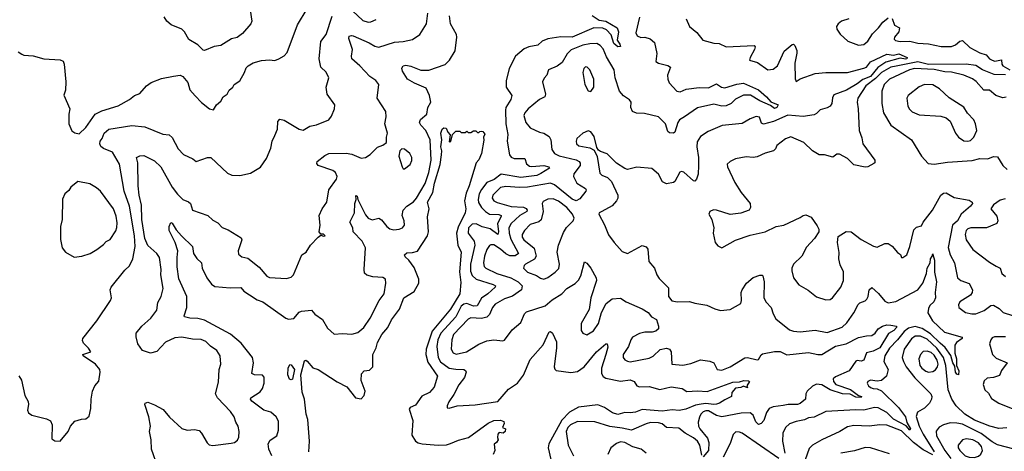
# Model space of a CAD drawing. Extents: x 1493970 to 1595317, y 729910 to 844791.
# Tile 258 of 338: x 1563826 to 1571115, y 779639 to 782836. Entities that reach past the tile are written whole.
import ezdxf

# ---------------------------------------------------------------- set-up
doc = ezdxf.new("R2010")
doc.units = 0

msp = doc.modelspace()

# ---------------------------------------------------------------- linework, layer by layer
at = {"layer": '0CON10XD'}
for points in [[(1564265, 781991.2), (1564315, 782036.2), (1564385, 782135.8), (1564435, 782160.6), (1564555, 782196.5), (1564638.8, 782245), (1564676.7, 782275), (1564715, 782288.6), (1564764.6, 782345.4), (1564799.7, 782370.3), (1564875, 782400), (1564965, 782418), (1565013.6, 782423.6), (1565032.5, 782415), (1565070.7, 782370.7), (1565086.4, 782316.4), (1565125, 782272.5), (1565172.3, 782222.3), (1565230, 782175), (1565261.7, 782168.3), (1565282.5, 782205), (1565315, 782232.5), (1565332.5, 782265), (1565362.5, 782285), (1565376.4, 782313.6), (1565402.5, 782335), (1565414.1, 782355.9), (1565455, 782383.3), (1565490, 782445), (1565501.7, 782478.3), (1565517.5, 782495), (1565554.1, 782515.9), (1565615.9, 782534.1), (1565675, 782539.2), (1565715, 782533.8), (1565745, 782546.2), (1565785, 782566.7), (1565807, 782593), (1565882.6, 782797.4), (1565954.4, 782915)], [(1565531.2, 782905), (1565543.8, 782825), (1565536.7, 782805), (1565475.9, 782734.1), (1565436.1, 782703.9), (1565395, 782693.8), (1565315, 782643.3), (1565265, 782636.2), (1565195, 782607.5), (1565185, 782610), (1565145, 782650), (1565078.8, 782688.8), (1565046, 782745), (1565025, 782765.8), (1564946.6, 782796.6), (1564914.3, 782825), (1564895.5, 782855.5)], [(1566290.4, 782900.4), (1566365, 782830.6), (1566405, 782816.9), (1566425, 782818.6), (1566465, 782835.8)], [(1563818.3, 780198.3), (1563838.8, 780165), (1563865, 780052.5), (1563888.3, 780008.3), (1563891.4, 779985), (1563883.3, 779945), (1563890.8, 779925), (1563915, 779907.1), (1564025, 779879.3), (1564054.4, 779865), (1564066.8, 779835), (1564062.5, 779732.5), (1564085, 779716.2), (1564125, 779713.3), (1564183.8, 779785), (1564202, 779825), (1564235, 779861.2), (1564283.9, 779876.1), (1564315, 779878.8), (1564340.7, 779899.3), (1564352, 779955), (1564354.2, 780025.8), (1564363.8, 780085), (1564381.2, 780125), (1564411.2, 780158.8), (1564422.5, 780225), (1564420, 780245), (1564388, 780285), (1564296.2, 780345), (1564293.3, 780355), (1564352.5, 780375), (1564335, 780403.3), (1564298.8, 780438.8), (1564290.7, 780459.3), (1564294.2, 780475.8), (1564397.1, 780605), (1564499.2, 780755), (1564505.9, 780775.9), (1564496, 780835), (1564502.5, 780855), (1564605, 780980.8), (1564638.5, 781011.5), (1564663.1, 781065), (1564679.6, 781155), (1564675.2, 781234.8), (1564637.6, 781455), (1564600.2, 781565), (1564564.8, 781765), (1564512.9, 781855), (1564445, 781882.2), (1564427, 781897), (1564418.8, 781915), (1564420.5, 781935), (1564435.5, 781955), (1564451.5, 781995), (1564485.2, 782024.8), (1564655, 782052.9), (1564752.3, 782042.3), (1564885, 781988.9), (1564933.2, 781983.2), (1564955, 781963.8), (1565000, 781880), (1565037.3, 781837.3), (1565107.5, 781805), (1565132.5, 781785), (1565215, 781815.8), (1565240.8, 781815), (1565365, 781697.9), (1565397.1, 781682.9), (1565455, 781680.8), (1565535, 781698.1), (1565607.4, 781742.6), (1565652.7, 781807.3), (1565685.8, 781884.2), (1565696, 781935), (1565715, 781976.7), (1565734.2, 782025.8), (1565737.7, 782082.3), (1565751.4, 782098.6), (1565785, 782090.6), (1565893.7, 782023.7), (1565925, 782017.1), (1565975, 782045.8), (1566022.3, 782057.7), (1566113.3, 782095), (1566135, 782120), (1566156.9, 782175), (1566159.4, 782205), (1566103.1, 782285), (1566095.6, 782335), (1566114.2, 782405), (1566095, 782445.8), (1566054.7, 782484.7), (1566043.8, 782545), (1566054.4, 782675), (1566095, 782726), (1566138.5, 782861.5)], [(1564847.6, 779522.4), (1564802.3, 779655), (1564800, 779725), (1564785.6, 779785), (1564793.5, 779825), (1564780.9, 779895), (1564751.9, 779985), (1564755, 779996), (1564775, 780002), (1564825, 779982.5), (1564887.7, 779947.7), (1564935, 779891.9), (1565025, 779806.9), (1565065, 779796.9), (1565119.8, 779799.8), (1565155, 779792.5), (1565172.6, 779772.6), (1565212.5, 779702.5), (1565228.3, 779688.3), (1565255, 779682.9), (1565390.7, 779699.3), (1565415.6, 779704.4), (1565437.8, 779722.2), (1565448, 779745), (1565451.4, 779785), (1565444.3, 779825), (1565425, 779856.2), (1565413.3, 779895), (1565387.5, 779935), (1565291.1, 780035), (1565275.7, 780065), (1565298.2, 780151.8), (1565302, 780245), (1565314.5, 780285), (1565309.2, 780345), (1565286.3, 780386.3), (1565237.7, 780417.7), (1565205, 780451.9), (1565168.1, 780468.1), (1565105, 780470), (1565025, 780483.5), (1564975, 780479.6), (1564905, 780446.5), (1564840.5, 780379.5), (1564795, 780367.1), (1564734.6, 780384.6), (1564701.1, 780435), (1564688, 780488), (1564689.1, 780515), (1564729.2, 780565), (1564795.8, 780625), (1564840.8, 780685), (1564848.3, 780741.7), (1564873.1, 780785), (1564889.1, 780845), (1564870.5, 780945), (1564872.4, 780985), (1564860.8, 781075), (1564841.6, 781105), (1564775, 781162.1), (1564752.6, 781215), (1564730.8, 781355), (1564728.6, 781461.4), (1564710.4, 781535), (1564702.2, 781605), (1564699.4, 781775), (1564690, 781815), (1564715, 781827.8), (1564745, 781828.9), (1564825, 781790.8), (1564871.5, 781745), (1564954.8, 781594.8), (1564995, 781544.4), (1565034.3, 781505), (1565075, 781487.3), (1565089.2, 781475), (1565105.7, 781425), (1565219.2, 781385), (1565255, 781350.6), (1565291.7, 781331.7), (1565325, 781296.2), (1565370.3, 781280.3), (1565465, 781220), (1565470, 781205), (1565442, 781125), (1565445, 781100), (1565470.5, 781080.5), (1565515, 781070), (1565598.3, 781001.7), (1565655, 780936), (1565675, 780926.9), (1565801.2, 780918.8), (1565835, 780928.5), (1565853.3, 780945), (1565915, 781094), (1565945.5, 781114.5), (1565977.5, 781165), (1566035, 781226.2), (1566055, 781240), (1566075, 781231.2), (1566086.7, 781235), (1566075, 781247.5), (1566055, 781247.5), (1566044, 781265), (1566051.1, 781315), (1566042.7, 781385), (1566065, 781434), (1566100.8, 781485), (1566114.4, 781575), (1566170.6, 781655), (1566175.4, 781675), (1566165, 781704), (1566145, 781719.4), (1566035, 781755.5), (1566025, 781770), (1566027.5, 781785), (1566085, 781830.8), (1566115, 781844.2), (1566244, 781846), (1566285, 781839.2), (1566355, 781810.8), (1566385.7, 781814.3), (1566421.7, 781838.3), (1566475, 781892.5), (1566515, 781906.2), (1566542.5, 781925), (1566542, 781965), (1566549.2, 781995), (1566528, 782065), (1566540, 782115), (1566536.4, 782156.4), (1566472, 782255), (1566484.2, 782355), (1566462.5, 782385), (1566417.5, 782415), (1566344.5, 782495), (1566285.4, 782545.4), (1566281.2, 782565), (1566290.4, 782615), (1566262.5, 782695), (1566265, 782712.5), (1566281.2, 782718.8), (1566295, 782715.7), (1566412.5, 782665), (1566455, 782638.2), (1566485, 782632.5), (1566599.8, 782670.2), (1566665, 782673.3), (1566735, 782688.6), (1566789.2, 782725), (1566838.1, 782805), (1566847.3, 782885)], [(1565691.8, 779605), (1565669.3, 779655), (1565664.4, 779695), (1565679.2, 779720.8), (1565730, 779755), (1565742.5, 779795), (1565742.4, 779862.4), (1565725, 779894.2), (1565685, 779928.6), (1565632, 779945), (1565545, 780010), (1565534.2, 780025), (1565536.2, 780035), (1565605, 780078.9), (1565623.6, 780105), (1565634.5, 780145), (1565635, 780187.5), (1565623, 780203), (1565565, 780204.8), (1565543.6, 780215), (1565555.7, 780295), (1565548.7, 780335), (1565465, 780439.7), (1565386.5, 780506.5), (1565195, 780610.9), (1565145, 780623.1), (1565084.8, 780624.8), (1565046.2, 780635), (1565042.6, 780642.6), (1565063.6, 780705), (1565062.1, 780785), (1565003.6, 780916.4), (1564992.2, 781005), (1564990.6, 781075), (1564997.3, 781125), (1564976.4, 781185), (1564931.9, 781275), (1564931.3, 781305), (1564945, 781333.8), (1564955, 781329.2), (1564985, 781280), (1565024.4, 781235), (1565104, 781155), (1565113.1, 781105), (1565138, 781068), (1565170.8, 781035), (1565177.5, 780995), (1565210.5, 780925), (1565245, 780876), (1565269.4, 780859.4), (1565385, 780850.6), (1565462.2, 780852.2), (1565486.1, 780826.1), (1565527.5, 780797.5), (1565585, 780761.8), (1565625.7, 780745), (1565795, 780625.8), (1565815, 780618.6), (1565855, 780621.9), (1565895, 780668.8), (1565912.7, 780677.3), (1565985, 780683.3), (1566011.2, 780655), (1566066.7, 780615), (1566105, 780550.8), (1566155, 780506), (1566215, 780511.4), (1566285, 780507.5), (1566329.8, 780520.2), (1566374.7, 780555.3), (1566420, 780625), (1566487.5, 780755), (1566523.8, 780805), (1566537.3, 780885), (1566533.1, 780913.1), (1566515, 780926.2), (1566439.8, 780930.2), (1566395, 780943.1), (1566379.5, 780959.5), (1566376.4, 780985), (1566387.1, 781145), (1566360.8, 781195), (1566294.5, 781265), (1566293.3, 781295), (1566269.2, 781335), (1566303.3, 781405), (1566306.8, 781475), (1566316.7, 781505), (1566315, 781532.5), (1566325, 781528.8), (1566329.2, 781505), (1566385, 781389.2), (1566406.2, 781366.2), (1566435, 781354.4), (1566485, 781366), (1566505, 781354), (1566542.9, 781305), (1566565, 781287.5), (1566595, 781280), (1566635.7, 781284.3), (1566659.2, 781295), (1566674.3, 781315), (1566671.1, 781345), (1566656.2, 781385), (1566664.5, 781425), (1566691.9, 781455), (1566742.2, 781487.8), (1566763.1, 781515), (1566828.3, 781621.7), (1566854.7, 781704.7), (1566871.6, 781795), (1566865, 781946.7), (1566833.5, 782015), (1566795.5, 782055), (1566786.5, 782075), (1566793.2, 782096.8), (1566840, 782135), (1566847, 782185), (1566869.6, 782225), (1566859.3, 782275), (1566835, 782327.7), (1566748.6, 782365), (1566697.8, 782395), (1566660.4, 782455), (1566654.5, 782475.5), (1566665, 782493.3), (1566685, 782498.5), (1566720.9, 782490.9), (1566795, 782462.3), (1566855, 782461.8), (1566975, 782503.4), (1567007.1, 782535), (1567049.1, 782605), (1567062.7, 782705), (1567059.6, 782725), (1567016.2, 782805), (1567006.7, 782865)], [(1568065, 782867), (1568115, 782831), (1568165, 782823.4), (1568248.2, 782775), (1568259.5, 782745), (1568249.1, 782685), (1568269.5, 782655), (1568273.8, 782636.2), (1568255, 782633.8), (1568225, 782658), (1568203.7, 782723.7), (1568169.6, 782759.6), (1568142.6, 782772.6), (1568075.7, 782774.3), (1567915, 782706.6), (1567831.4, 782708.6), (1567735, 782693.3), (1567694.7, 782675.3), (1567662.6, 782647.4), (1567595.5, 782634.5), (1567560.2, 782619.8), (1567495.6, 782565), (1567450.5, 782475), (1567426.5, 782383.5), (1567426.2, 782335), (1567470, 782275), (1567462.5, 782245), (1567425.3, 782185), (1567422.9, 782165), (1567423.8, 782065), (1567440.6, 781985), (1567434.6, 781935), (1567452, 781835), (1567465, 781818), (1567486.5, 781806.5), (1567566.4, 781806.4), (1567577.1, 781767.1), (1567600.8, 781750.8), (1567617.5, 781747.5), (1567705, 781756), (1567743.8, 781745), (1567747.5, 781735), (1567685, 781695.3), (1567655, 781681.3), (1567535, 781667.1), (1567389.6, 781690.4), (1567338.6, 781651.4), (1567285, 781629.2), (1567245, 781578.7), (1567226.4, 781545), (1567219.1, 781505), (1567222.8, 781482.8), (1567243.9, 781445), (1567273.2, 781415), (1567305, 781395.7), (1567373.4, 781393.4), (1567389.4, 781385), (1567389.1, 781379.1), (1567363.5, 781325), (1567369.7, 781265), (1567365, 781243.6), (1567307.8, 781287.8), (1567250.4, 781300.4), (1567205, 781324.2), (1567175, 781320.5), (1567148, 781295), (1567146.8, 781255), (1567189.2, 781195), (1567195.8, 781165.8), (1567164.4, 781025), (1567164.1, 780974.1), (1567175, 780942.3), (1567205, 780914.3), (1567330.8, 780875), (1567349.2, 780865), (1567347.1, 780855), (1567290.9, 780805), (1567245, 780774.1), (1567212.6, 780717.4), (1567185, 780714.4), (1567135, 780734.4), (1567115, 780729.6), (1567095.2, 780715), (1567055.2, 780635), (1566942.5, 780515), (1566921.5, 780465), (1566914.8, 780415), (1566922.8, 780332.8), (1566940.8, 780300.8), (1567005, 780256.1), (1567055, 780247.4), (1567115, 780246.2), (1567127.1, 780237.1), (1567130.6, 780225), (1567118.2, 780185), (1567078, 780132), (1567040.9, 780059.1), (1567004, 780005), (1566990, 779975), (1566991.7, 779961.7), (1567005, 779957.5), (1567065, 779976.2), (1567197.6, 779982.4), (1567365, 780006.9), (1567445, 780099.4), (1567511.9, 780145), (1567555, 780202.5), (1567605, 780318.1), (1567701.5, 780428.5), (1567745, 780524), (1567755, 780526.7), (1567771.2, 780515), (1567799.3, 780449.3), (1567800.9, 780405), (1567783.5, 780265), (1567786.9, 780246.9), (1567797.8, 780237.8), (1567905, 780222.8), (1567955, 780230), (1568005, 780265.6), (1568095.4, 780375), (1568165, 780434), (1568176.2, 780435), (1568179.5, 780409.5), (1568165, 780356), (1568134.2, 780255), (1568134.1, 780215), (1568145, 780192.5), (1568165, 780181.1), (1568275, 780157.7), (1568345, 780168.5), (1568375, 780155.7), (1568394.7, 780124.7), (1568415, 780116), (1568485, 780119.2), (1568565, 780097.4), (1568647.7, 780117.7), (1568730, 780105), (1568765, 780082), (1568845, 780088.1), (1568915, 780083.1), (1569105, 780151.9), (1569155.6, 780154.4), (1569185.9, 780164.1), (1569220.8, 780160.8), (1569228.8, 780155), (1569210, 780125), (1569215, 780110), (1569185, 780122.5), (1569165, 780110.6), (1569125, 780107.5), (1569097.5, 780075), (1569096.7, 780045), (1569045, 780021.1), (1569006, 779995), (1568985, 779989.1), (1568965, 779984.8), (1568905, 779992.3), (1568871.5, 779988.5), (1568829.5, 779980.5), (1568758.3, 779951.7), (1568707.4, 779942.6), (1568655.5, 779945.5), (1568582.4, 779937.6), (1568435, 779949.1), (1568385, 779929), (1568345, 779923.3), (1568305, 779926.9), (1568255, 779912.5), (1568213.7, 779923.7), (1568155, 779963.5), (1568105, 779984), (1567961.9, 779965), (1567895, 779928.8), (1567839.5, 779870.5), (1567742.7, 779695), (1567738.2, 779665), (1567770, 779525)], [(1568415.3, 782855), (1568387.6, 782737.6), (1568396.9, 782716.9), (1568425.5, 782704.5), (1568455, 782705.6), (1568493, 782693), (1568525, 782666.2), (1568542.2, 782585), (1568536.2, 782525), (1568555, 782512.5), (1568625, 782496.9), (1568643.8, 782485), (1568621.5, 782425), (1568623.1, 782395), (1568635, 782368.1), (1568690, 782305), (1568715, 782302.1), (1568760.1, 782319.9), (1568855, 782333.8), (1568925, 782330), (1568985, 782360), (1569022, 782335), (1569045, 782330.4), (1569135, 782357.4), (1569185, 782364.5), (1569295, 782315.5), (1569353.6, 782265), (1569387, 782227), (1569440, 782205), (1569431.9, 782185), (1569415, 782177.5), (1569385, 782199.2), (1569305, 782234.5), (1569236.9, 782276.9), (1569185.6, 782275.6), (1569125, 782246.5), (1569092.2, 782215), (1569055, 782197), (1569025, 782195.2), (1568965, 782209.3), (1568845, 782183.1), (1568748.5, 782115), (1568710, 782095), (1568697.7, 782075), (1568676.7, 782003.3), (1568665, 781994.2), (1568636.8, 781996.8), (1568625, 782006.7), (1568608.1, 782065), (1568555, 782116.9), (1568450.7, 782140.7), (1568392.7, 782142.7), (1568362.5, 782155), (1568351.2, 782185), (1568354, 782225), (1568341.1, 782241.1), (1568295, 782272.2), (1568267.3, 782307.3), (1568233.9, 782405), (1568226.3, 782465), (1568170.9, 782560.9), (1568145, 782618.5), (1568122.5, 782645), (1568099.6, 782659.6), (1568046.6, 782656.6), (1567995, 782646.2), (1567907.9, 782612.1), (1567877.9, 782582.1), (1567841.7, 782518.3), (1567805, 782490.5), (1567740, 782465), (1567727.5, 782425), (1567707.9, 782402.1), (1567696, 782375), (1567718.2, 782285), (1567714.6, 782265.4), (1567674.4, 782245), (1567589.4, 782175), (1567564.4, 782145), (1567558.9, 782125), (1567573.3, 782075), (1567604.7, 782034.7), (1567675, 782002.9), (1567706.7, 781995), (1567745, 781970), (1567758.6, 781945), (1567765.4, 781875), (1567785.6, 781845), (1567818.5, 781828.5), (1567945, 781797.6), (1567967.7, 781785), (1567974.1, 781774.1), (1567974.1, 781755), (1567927.3, 781695), (1567925.9, 781675), (1567951.1, 781625), (1568015.5, 781585), (1568020, 781575), (1568016.2, 781565), (1567971.6, 781508.4), (1567945, 781493.4), (1567915, 781507.5), (1567785, 781613.7), (1567755, 781624.1), (1567585, 781594.3), (1567525, 781592), (1567425, 781600.4), (1567385, 781593.1), (1567329.1, 781535), (1567323.9, 781515), (1567334.8, 781494.8), (1567361.2, 781481.2), (1567465, 781451.3), (1567555, 781447.4), (1567575, 781436.6), (1567582.3, 781425), (1567579.6, 781415), (1567528.8, 781385), (1567464.7, 781325), (1567447.7, 781295), (1567449.2, 781255), (1567461, 781211), (1567519.1, 781105), (1567495, 781087.7), (1567455, 781087.4), (1567425, 781102.5), (1567385, 781135.2), (1567335, 781167.4), (1567315, 781169.2), (1567305, 781163.6), (1567285.2, 781134.8), (1567265.8, 781085), (1567259.5, 781035), (1567265, 781007.1), (1567275.7, 780995), (1567359.4, 780955), (1567462.9, 780922.9), (1567515, 780893.6), (1567546.2, 780865), (1567540.8, 780835), (1567475, 780788.2), (1567415, 780767.3), (1567345, 780729.5), (1567325.4, 780705), (1567305, 780652.2), (1567285, 780633.8), (1567245, 780623.5), (1567165, 780626.7), (1567145, 780617.7), (1567036.2, 780505), (1567023.9, 780465), (1567020.4, 780395), (1567035, 780369.4), (1567058.3, 780358.3), (1567133, 780377), (1567225, 780433.1), (1567283.6, 780456.4), (1567335, 780464), (1567402.5, 780457.5), (1567415, 780462.5), (1567471.3, 780538.7), (1567536.4, 780593.6), (1567563.3, 780656.7), (1567577.2, 780672.8), (1567715, 780715.5), (1567768.4, 780761.6), (1567838.5, 780805), (1567877.1, 780845), (1567938.1, 780881.9), (1567963.3, 780906.7), (1567981.3, 780938.7), (1568008.3, 781041.7), (1568025, 781032.5), (1568053.8, 780995), (1568094, 780925), (1568095.6, 780905), (1568054.5, 780775), (1568041.1, 780688.9), (1567982.9, 780585), (1567982.9, 780535), (1567995, 780513.8), (1568025, 780502), (1568075, 780530.8), (1568111.4, 780585), (1568132.4, 780667.6), (1568167.8, 780735), (1568211.2, 780768.8), (1568275, 780772.7), (1568315, 780746.2), (1568435.3, 780695.3), (1568477.8, 780667.8), (1568504.1, 780634.1), (1568539.2, 780615), (1568555.7, 780565.7), (1568554, 780545), (1568535, 780529.2), (1568507.6, 780522.4), (1568455, 780521.1), (1568415, 780510.9), (1568363.1, 780485), (1568349.5, 780465), (1568331.8, 780415), (1568294.5, 780355), (1568294.5, 780335), (1568307, 780317), (1568325, 780305.6), (1568345, 780302.1), (1568485, 780328.8), (1568515.7, 780344.3), (1568567.8, 780392.2), (1568615, 780403.5), (1568635.8, 780395), (1568650, 780375), (1568655, 780283.8), (1568735, 780276.9), (1568795, 780288.6), (1568865, 780317.1), (1568935, 780305.7), (1568964.3, 780294.3), (1568990, 780245), (1569025, 780240.5), (1569085.7, 780264.3), (1569195, 780331.1), (1569215, 780334.4), (1569285, 780316), (1569295, 780320), (1569315, 780354), (1569325, 780360.6), (1569415, 780377.5), (1569455, 780377.5), (1569505, 780352.7), (1569665, 780370.4), (1569735, 780356.2), (1569765, 780356.1), (1569865, 780417.8), (1569945, 780435.8), (1570035, 780483.2), (1570094.7, 780495.3), (1570135, 780496.7), (1570160, 780515), (1570182.5, 780545), (1570214.1, 780565.9), (1570245, 780575.3), (1570275, 780573.2), (1570316.7, 780565), (1570317.5, 780555), (1570298.5, 780535), (1570257.4, 780512.6), (1570195, 780406.2), (1570145, 780381.4), (1570095, 780367.6), (1570074.9, 780315.1), (1570055, 780307.8), (1570025, 780311.2), (1570015, 780306.7), (1569966.9, 780235), (1569865, 780191.8), (1569849.3, 780175), (1569851.4, 780155), (1569869.2, 780135), (1569975.7, 780095.7), (1570035, 780052.2), (1570057.5, 780045), (1570055, 780037.5), (1570015, 780040.2), (1569973.5, 780063.5), (1569917.5, 780065), (1569825, 780094.1), (1569765, 780132.5), (1569725, 780136.2), (1569695, 780121.9), (1569656, 780085), (1569646, 780065), (1569642.5, 780025), (1569605, 779992.1), (1569585, 779984.7), (1569515, 779984.7), (1569478.5, 779978.5)], [(1568760.9, 782840.9), (1568785.6, 782785.6), (1568839.7, 782739.7), (1568884.5, 782684.5), (1568965, 782661.4), (1569005, 782660), (1569055, 782634.2), (1569262.5, 782645), (1569270, 782635), (1569267.1, 782615), (1569234, 782555), (1569230, 782535), (1569288, 782518), (1569365, 782464.4), (1569405, 782469.5), (1569435, 782493.5), (1569485, 782603.1), (1569545, 782651.4), (1569555, 782653.8), (1569563.8, 782645), (1569578.5, 782608.5), (1569578.7, 782588.7), (1569564.7, 782514.7), (1569567.1, 782397.1), (1569575, 782378.8), (1569602.9, 782397.1), (1569715, 782437.7), (1569795, 782445.4), (1569955, 782444.7), (1570075, 782476.3), (1570096.1, 782485), (1570125, 782522.8), (1570245, 782579.6), (1570295, 782572.7), (1570335, 782581.6), (1570396, 782555), (1570394.2, 782545), (1570385, 782542.6), (1570345, 782550.3), (1570238.2, 782521.8), (1570178.8, 782481.2), (1570125, 782416), (1570066.7, 782393.3), (1570025, 782360.1), (1569946.7, 782313.3), (1569852, 782278), (1569842.6, 782257.4), (1569838.9, 782215), (1569826, 782194), (1569805, 782181.8), (1569752, 782168), (1569725, 782140), (1569708, 782132), (1569625, 782117.5), (1569512.2, 782127.8), (1569407.7, 782082.3), (1569332.3, 782062.3), (1569318.9, 782068.9), (1569303.6, 782113.6), (1569278.3, 782118.3), (1569235, 782101.5), (1569175, 782066.1), (1569027, 782053), (1568921.7, 782008.3), (1568865, 781970), (1568840.2, 781929.8), (1568839.7, 781895), (1568852.5, 781815), (1568851.8, 781755), (1568848.9, 781691.1), (1568836.4, 781653.6), (1568825, 781640.8), (1568815, 781641.9), (1568743.6, 781706.4), (1568725, 781710.8), (1568713.4, 781706.6), (1568675, 781636.2), (1568665, 781628.6), (1568615, 781620), (1568585, 781634.3), (1568555, 781690.8), (1568505, 781732.9), (1568395, 781742.5), (1568325, 781726.7), (1568305, 781733.3), (1568245, 781773.3), (1568175, 781843.3), (1568125, 781860), (1568110.5, 781870.5), (1568098, 781888), (1568079.7, 781969.7), (1568055, 782006.2), (1568035, 782012), (1567994.7, 781995.3), (1567951.5, 781955), (1567944.5, 781935), (1567947.8, 781915), (1567965, 781900.4), (1568046.4, 781886.4), (1568078.1, 781868.1), (1568101.3, 781821.3), (1568119.7, 781699.7), (1568135, 781683.1), (1568177.4, 781667.4), (1568208, 781638), (1568253.8, 781535), (1568253.8, 781515), (1568244, 781495), (1568213.2, 781456.8), (1568135, 781415.8), (1568116.7, 781405), (1568113.8, 781395), (1568155.9, 781315.9), (1568185, 781242.5), (1568226, 781185), (1568285, 781120), (1568325, 781104.2), (1568435, 781163.1), (1568465, 781154.2), (1568475.5, 781135), (1568484, 781044), (1568526.7, 780995), (1568543.8, 780945), (1568559.7, 780919.7), (1568629.3, 780849.3), (1568629.2, 780785), (1568655, 780754), (1568695, 780745.8), (1568785, 780748.6), (1568825, 780735.8), (1568912.3, 780722.3), (1568973.4, 780693.4), (1569015, 780682.5), (1569085, 780690), (1569165, 780733.8), (1569170.5, 780755), (1569168.2, 780815), (1569174.6, 780835), (1569206.9, 780885), (1569255, 780925.7), (1569305, 780944), (1569323.3, 780943.3), (1569327.7, 780937.7), (1569338.1, 780895), (1569334.6, 780774.6), (1569352.7, 780742.7), (1569388.5, 780705), (1569405, 780656.2), (1569425, 780621.2), (1569525, 780538.9), (1569555, 780528.9), (1569605, 780523.3), (1569715, 780537.5), (1569805, 780518.5), (1569915, 780559.5), (1569950.1, 780589.9), (1570000.6, 780665), (1570032.6, 780727.4), (1570045, 780739.2), (1570085, 780754), (1570098, 780765), (1570108.1, 780785), (1570114.4, 780835), (1570135, 780852), (1570185, 780808), (1570230.2, 780750.2), (1570255, 780739.4), (1570312, 780748), (1570475.7, 780835), (1570513.1, 780885), (1570540, 780955), (1570544.1, 780995.9), (1570565.9, 781034.1), (1570568.5, 781065), (1570582.2, 781085), (1570585, 781102.5), (1570587.3, 781097.3), (1570597.7, 781055), (1570599.7, 780965), (1570613.4, 780895), (1570602.4, 780815), (1570605.4, 780775), (1570592.7, 780745), (1570565, 780718.1), (1570553, 780697), (1570549.3, 780665), (1570584.8, 780604.8), (1570672.3, 780522.3), (1570803.8, 780483.8), (1570802.9, 780475), (1570761.1, 780445), (1570749.6, 780425), (1570748, 780365), (1570761.9, 780325), (1570761.2, 780275), (1570778.5, 780235), (1570775, 780206.7), (1570765, 780210), (1570755, 780226), (1570748.8, 780268.8), (1570733.3, 780295), (1570719.7, 780349.7), (1570676.9, 780406.9), (1570640.4, 780440.4), (1570569.1, 780509.1), (1570508.4, 780548.4), (1570455, 780562.3), (1570405, 780550.7), (1570375, 780526.9), (1570325, 780464.2), (1570265, 780402.7), (1570230, 780345), (1570222.2, 780305), (1570255.6, 780244.4), (1570242.5, 780195), (1570205, 780162.9), (1570175, 780158.6), (1570125, 780165.5), (1570105, 780155.8), (1570099.2, 780145), (1570109.4, 780125), (1570125, 780112.9), (1570145, 780103.8), (1570175, 780101.2), (1570206.1, 780086.1), (1570332.4, 779962.4), (1570382.9, 779895), (1570393.5, 779853.5), (1570420, 779805), (1570415, 779795.6), (1570388.6, 779828.6), (1570295, 779878.4), (1570245.9, 779925.9), (1570180.2, 779960.2), (1570155, 779964.3), (1570075, 779943.3), (1570015.5, 779945.5), (1569795, 779932.8), (1569706.8, 779893.2), (1569665, 779887.5), (1569635, 779872.3), (1569575, 779860.7), (1569525, 779841.5), (1569494.6, 779815.4), (1569475.4, 779774.6), (1569472.9, 779715), (1569490.9, 779625)], [(1569965, 782841.4), (1569908.8, 782825), (1569886, 782805), (1569874, 782785), (1569876.2, 782765), (1569899.5, 782729.5), (1569955.9, 782675.9), (1570035, 782646.2), (1570075, 782651.4), (1570105, 782675.7), (1570139, 782731), (1570185, 782776.2), (1570215, 782817.3), (1570255, 782849.5)], [(1570285.7, 782845), (1570302.9, 782795), (1570339.2, 782775), (1570334.5, 782745), (1570301.4, 782705), (1570300.6, 782690.6), (1570310.7, 782680.7), (1570343.9, 782673.9), (1570415, 782675.5), (1570475, 782661.8), (1570555, 782656.6), (1570648.1, 782638.1), (1570725, 782636), (1570755, 782649.3), (1570785, 782675.4), (1570805, 782680.8), (1570860.5, 782630.5), (1570935, 782591.2), (1570980, 782575), (1571006.1, 782546.1), (1571025, 782535.5), (1571045, 782529.2), (1571095, 782538.5), (1571097.1, 782505), (1571104.2, 782495), (1571155, 782463.6)], [(1563815, 782596.7), (1563841.4, 782581.4), (1563856.1, 782573.9), (1563925, 782567.5), (1564003.6, 782546.4), (1564125, 782538.8), (1564147.3, 782527.3), (1564156.2, 782505), (1564167.5, 782375), (1564166.1, 782313.9), (1564153.6, 782276.4), (1564196.7, 782175), (1564190, 782135), (1564190, 782065), (1564212.3, 782012.3), (1564235, 781998.8), (1564265, 781991.2)], [(1568055, 782303.3), (1568076, 782335), (1568075.6, 782395), (1568045.8, 782465), (1568026.7, 782485), (1568015, 782486.2), (1568002.9, 782475), (1567995.6, 782445), (1568010.8, 782355), (1568035, 782307.5), (1568055, 782303.3)], [(1571125, 782427.3), (1571040, 782430), (1570955, 782464.3), (1570905, 782496.3), (1570833.4, 782506.6), (1570555, 782503.2), (1570475, 782522.4), (1570315, 782490.1), (1570275, 782483), (1570205, 782444.8), (1570160.6, 782399.4), (1570089.5, 782345), (1570030.5, 782255), (1570026.7, 782225), (1570034.4, 782174.4), (1570040.6, 782015), (1570060.2, 781960.2), (1570068.2, 781915), (1570155.8, 781795), (1570156, 781775), (1570150, 781770), (1570105, 781746.7), (1570085, 781743.3), (1570001.7, 781761.7), (1569955, 781807.3), (1569895, 781840), (1569875, 781840), (1569845, 781818), (1569785, 781834.2), (1569744.5, 781834.5), (1569695, 781864.2), (1569630, 781925), (1569535, 781968.9), (1569495, 781954.4), (1569430, 781905), (1569420.7, 781879.3), (1569406.2, 781863.8), (1569345, 781846.2), (1569285, 781820), (1569255, 781816), (1569205, 781820.8), (1569124.3, 781805.7), (1569085, 781786.2), (1569064.2, 781765), (1569065.7, 781745), (1569119.5, 781629.5), (1569166.6, 781556.6), (1569234.2, 781475), (1569237.1, 781445), (1569226, 781425), (1569165, 781402.2), (1569085, 781392.2), (1568985, 781425.8), (1568962.3, 781427.7), (1568936.1, 781413.9), (1568926.7, 781395), (1568948.8, 781355), (1568963.8, 781295), (1568958.8, 781255), (1568973.8, 781185), (1568995, 781160), (1569023, 781147), (1569126.1, 781203.9), (1569235, 781240), (1569345, 781264), (1569425.8, 781304.2)], [(1571128.8, 782261.2), (1571105, 782256.1), (1571053.2, 782273.2), (1571005, 782314.5), (1570962.6, 782312.6), (1570907.6, 782377.6), (1570878.7, 782398.7), (1570815, 782423.6), (1570723.4, 782446.6), (1570675, 782448.6), (1570595, 782466.5), (1570450, 782475), (1570414.4, 782465), (1570265, 782393.9), (1570225.2, 782354.8), (1570208.5, 782305), (1570208.8, 782215), (1570220.7, 782145), (1570275, 782054.3), (1570427.5, 781945), (1570503.3, 781825), (1570550.5, 781770.5), (1570596.8, 781766.8), (1570695, 781780), (1570878.2, 781791.8), (1570935, 781806.7), (1570992.5, 781805), (1571035, 781822), (1571065, 781820), (1571103.8, 781755), (1571135.9, 781725.9)], [(1570845, 781936.4), (1570865, 781941.8), (1570888.9, 781965), (1570910.8, 782015), (1570902.5, 782065), (1570888.6, 782095), (1570843.6, 782143.6), (1570815, 782187.5), (1570706, 782256), (1570635, 782324.4), (1570585, 782352.5), (1570525, 782354.4), (1570485, 782337.5), (1570404.4, 782275), (1570394.4, 782254.4), (1570400.6, 782195), (1570413, 782173), (1570433.7, 782153.7), (1570485, 782131.1), (1570645, 782121.4), (1570685, 782109.2), (1570714.4, 782084.4), (1570753.1, 781995), (1570775.7, 781965), (1570815, 781939.5), (1570845, 781936.4)], [(1565967.5, 779635), (1565970.5, 779715), (1565957.8, 779875), (1565945.5, 779915), (1565933.5, 780025), (1565918, 780078), (1565907.3, 780205), (1565935, 780308.8), (1565945, 780313.8), (1565955, 780306.2), (1565995, 780258), (1566035, 780244), (1566175, 780152.5), (1566246.8, 780116.8), (1566311.2, 780035), (1566355, 780026.9), (1566375, 780051.9), (1566384.5, 780084.5), (1566354.5, 780164.5), (1566357.3, 780212.7), (1566375, 780234), (1566415, 780240.8), (1566441.4, 780265), (1566441.1, 780355), (1566463.8, 780405), (1566473.8, 780445), (1566507.8, 780505), (1566552.1, 780555), (1566578.2, 780611.8), (1566637.6, 780692.4), (1566669.8, 780775), (1566745, 780823.5), (1566780.4, 780885), (1566781.5, 780915), (1566745, 781000), (1566706.7, 781055), (1566678.9, 781078.9), (1566674, 781095), (1566691.4, 781108.6), (1566735, 781110.8), (1566769.9, 781120.1), (1566844.2, 781235), (1566851.8, 781265), (1566845.4, 781375), (1566857.1, 781435), (1566844.7, 781485), (1566884.4, 781555.6), (1566897.5, 781625), (1566937.8, 781762.2), (1566949, 781835), (1566950.3, 781865), (1566942.7, 781895), (1566950.4, 781945), (1566943.1, 781995), (1566952.9, 782025), (1566965, 782033.6), (1566982.9, 782032.9), (1566995, 782002.5), (1567011.7, 781981.7), (1567005, 781930), (1567017, 781933), (1567030, 781985), (1567055, 782010), (1567085, 782010), (1567095, 782000), (1567125, 782000), (1567135, 782010), (1567145, 782000), (1567165, 782000), (1567185, 782012.5), (1567201.7, 782011.7), (1567215, 782000), (1567225, 782000), (1567231.7, 782008.3), (1567245, 782010), (1567255, 782007.5), (1567268.3, 781988.3), (1567260, 781965), (1567262.5, 781942.5), (1567244.3, 781845), (1567225, 781797.5), (1567206.2, 781775), (1567153.3, 781605), (1567130.3, 781549.7), (1567119.2, 781495), (1567128.6, 781435), (1567123.5, 781405), (1567071.3, 781298.7), (1567059, 781255), (1567068.5, 781165), (1567094.4, 781115), (1567082, 780968), (1567091.9, 780888.1), (1567085.4, 780805), (1567015, 780691.8), (1566880.5, 780529.5), (1566834.4, 780395), (1566833.3, 780355), (1566848.6, 780298.6), (1566919.5, 780195), (1566894.3, 780115), (1566859.5, 780075), (1566803.3, 780046.7), (1566755, 779981.1), (1566717.1, 779962.9), (1566708.9, 779951.1), (1566736.8, 779866.8), (1566728.8, 779758.8), (1566755, 779713.1), (1566775, 779701.1), (1566804.6, 779694.6), (1566924.5, 779684.5), (1566985, 779687.8), (1567016, 779696), (1567075, 779722.5), (1567149.7, 779740.3), (1567295, 779847.1), (1567335, 779866.9), (1567385, 779868.8), (1567409.3, 779859.3), (1567412.5, 779845), (1567400, 779815), (1567422.5, 779805), (1567420, 779785), (1567405, 779774), (1567375, 779777.5), (1567365, 779766.7), (1567362, 779742), (1567367.5, 779725), (1567356.4, 779703.6), (1567338.3, 779691.7), (1567343.3, 779645), (1567331.2, 779615)], [(1566675, 781730), (1566717.6, 781762.4), (1566728.3, 781791.7), (1566728.6, 781815), (1566715, 781844), (1566675, 781876), (1566655, 781878.8), (1566640, 781865), (1566633.8, 781825), (1566656.7, 781745), (1566665, 781730), (1566675, 781730)], [(1564228, 781078), (1564285, 781084), (1564347.5, 781105), (1564397, 781133), (1564445, 781170), (1564465, 781193.8), (1564495, 781208.8), (1564537.6, 781272.4), (1564545.8, 781295.8), (1564547.9, 781332.1), (1564540.2, 781380.2), (1564520.6, 781435), (1564423.8, 781565), (1564395, 781590), (1564345, 781620), (1564255, 781636.7), (1564203.6, 781596.4), (1564189.3, 781570.7), (1564160, 781545), (1564143.6, 781506.4), (1564140, 781355), (1564128.8, 781305), (1564128.3, 781208.3), (1564141.2, 781145), (1564164.2, 781114.2), (1564228, 781078)], [(1569425.8, 781304.2), (1569482.5, 781315), (1569605, 781371.4), (1569625, 781386), (1569645, 781390.8), (1569684.2, 781374.2), (1569729.7, 781309.7), (1569742.5, 781285), (1569742.9, 781265), (1569709.2, 781215), (1569649.8, 781150.2), (1569616.7, 781085), (1569554.4, 781025), (1569542.2, 780995), (1569541.1, 780975), (1569555.6, 780925), (1569595, 780871.4), (1569662.1, 780832.1), (1569723.9, 780783.9), (1569795, 780761.2), (1569825, 780764), (1569844.2, 780775.8), (1569904.5, 780855.5), (1569925.4, 780905), (1569925, 780967.5), (1569899.1, 781019.1), (1569889.4, 781065), (1569891.7, 781111.7), (1569880, 781185), (1569885, 781230), (1569944.2, 781265.8), (1569982.5, 781265), (1570055, 781207.5), (1570147.9, 781157.9), (1570175, 781152), (1570231.2, 781178.8), (1570255, 781177.5), (1570285, 781157.5), (1570325, 781111.2), (1570346.4, 781096.4), (1570355, 781073.3), (1570365, 781073.8), (1570393.3, 781095), (1570415, 781156.7), (1570445, 781280), (1570465, 781298), (1570501.2, 781308.8), (1570514.2, 781335), (1570583.8, 781425), (1570644.7, 781535.3), (1570665, 781550.5), (1570685, 781554.4), (1570745, 781519.4), (1570855, 781499.4), (1570878, 781485), (1570879.2, 781475), (1570865.6, 781455), (1570797.1, 781395), (1570769.4, 781345), (1570730.7, 781315), (1570700.9, 781149.1), (1570713.8, 781095), (1570745.5, 781035), (1570770, 780925), (1570793.8, 780905), (1570855, 780882.5), (1570880.8, 780835), (1570877.1, 780815), (1570863.8, 780796.2), (1570786.2, 780745), (1570776, 780725), (1570778.8, 780705), (1570827.9, 780667.9), (1570875, 780657.1), (1570905, 780658.1), (1570965, 780681.8), (1571015, 780720), (1571035, 780720.8), (1571077.9, 780697.9), (1571107.8, 780667.8), (1571175, 780645.4)], [(1567705, 780914.4), (1567735, 780926.7), (1567790.8, 780965), (1567816.3, 780993.7), (1567821.5, 781025), (1567805.3, 781115), (1567814.8, 781165.2), (1567851.4, 781258.6), (1567875, 781295.5), (1567923.1, 781345), (1567931.4, 781365), (1567919.4, 781395), (1567876.2, 781445), (1567815, 781490.7), (1567775, 781507.8), (1567735, 781507.5), (1567700.4, 781489.6), (1567693.5, 781475), (1567700.6, 781415), (1567686.5, 781353.5), (1567670.3, 781339.7), (1567605, 781320), (1567563.1, 781275), (1567545.4, 781245), (1567546.1, 781225), (1567557.7, 781205), (1567633.9, 781143.9), (1567648.9, 781085), (1567637.7, 781062.3), (1567569.4, 781025), (1567560, 781015), (1567555.8, 780995), (1567585, 780966.4), (1567650.8, 780940.8), (1567680.8, 780920.8), (1567705, 780914.4)], [(1571121.8, 781508.2), (1571085, 781499.2), (1571035, 781465.6), (1571015.7, 781435), (1571059.4, 781379.4), (1571066.7, 781345), (1571060, 781325), (1570983.3, 781295), (1570866.7, 781293.3), (1570845, 781286.1), (1570834, 781275), (1570825.3, 781245), (1570832.7, 781205), (1570882.7, 781132.7), (1571005, 781040), (1571055, 781010), (1571084.2, 780994.2), (1571098, 780955), (1571125, 780933.1)], [(1571135, 779813.3), (1571075, 779807.1), (1571007.5, 779825), (1570895, 779870.6), (1570822, 779915), (1570759.3, 779975), (1570727.2, 780025), (1570699.5, 780095), (1570691.4, 780171.4), (1570683.4, 780275), (1570664.1, 780334.1), (1570615, 780404), (1570545, 780470.5), (1570495, 780493), (1570455, 780491), (1570427.2, 780472.8), (1570373.6, 780395), (1570360.3, 780335), (1570367.8, 780305), (1570388.8, 780265), (1570452.1, 780182.1), (1570572, 780065), (1570578, 780045), (1570575.7, 780024.3), (1570562, 779995), (1570525, 779957.5), (1570471.7, 779928.3), (1570463.5, 779896.5), (1570484.3, 779825), (1570514.1, 779765), (1570595.8, 779635)], [(1571124.2, 780485.8), (1571042.6, 780487.4), (1571025, 780478.6), (1571014.4, 780465), (1571006.9, 780435), (1571027.5, 780355), (1571055, 780330), (1571135.8, 780295), (1571095, 780237.5), (1571079.4, 780200.6), (1571035, 780185.9), (1570989.4, 780180.6), (1570965, 780160), (1570960, 780135), (1570972.2, 780095), (1570999.1, 780069.1), (1571020.5, 780030.5), (1571075, 779995.3), (1571215, 779938.5)], [(1570555, 780226.3), (1570585, 780230.6), (1570605, 780241.8), (1570620.7, 780265), (1570625.2, 780285), (1570617.5, 780315), (1570595, 780351.3), (1570575, 780370.3), (1570545, 780381.5), (1570515, 780377.1), (1570494.2, 780355.8), (1570481.8, 780325), (1570491.1, 780275), (1570505, 780253.9), (1570535, 780232.5), (1570555, 780226.3)], [(1565835, 780167.5), (1565824.1, 780174.1), (1565811.2, 780205), (1565812.9, 780255), (1565825, 780282.5), (1565835, 780280), (1565859.2, 780245), (1565845, 780172.5), (1565835, 780167.5)], [(1569478.5, 779978.5), (1569405, 779968.9), (1569375, 779955.6), (1569353.7, 779926.3), (1569335, 779867.1), (1569315, 779845.6), (1569295, 779837.5), (1569276.7, 779856.7), (1569255, 779907.1), (1569235, 779924.4), (1569168.3, 779921.7), (1569025, 779894.6), (1568985, 779903.3), (1568925, 779938.1), (1568905, 779939), (1568885, 779931.2), (1568868, 779915), (1568857.6, 779892.4), (1568849.4, 779855), (1568851.4, 779825), (1568860.8, 779805), (1568916.8, 779736.8), (1568928.4, 779705), (1568924.7, 779645), (1568885, 779598)], [(1568875, 779610), (1568861.6, 779685), (1568845, 779713.3), (1568815, 779738.1), (1568752.4, 779772.4), (1568705, 779811.5), (1568615, 779814.5), (1568581.9, 779841.9), (1568555, 779850.8), (1568495, 779852.1), (1568465, 779841.5), (1568355, 779794.6), (1568285, 779811.3), (1568195, 779823.2), (1568085, 779856.5), (1567955, 779859.6), (1567903.9, 779836.1), (1567883.3, 779815), (1567872.4, 779785), (1567886.1, 779685), (1567925, 779606.5)], [(1571315, 779606.6), (1571245, 779639.6), (1571065, 779687.3), (1571025, 779708.8), (1570945, 779771), (1570805, 779840), (1570765, 779848.2), (1570715, 779849.2), (1570665, 779835.4), (1570632.4, 779817.6), (1570611.5, 779788.5), (1570612.4, 779755), (1570675.6, 779645), (1570719.3, 779585)], [(1569445, 779585.6), (1569175, 779774.4), (1569155, 779781.9), (1569127.7, 779782.3), (1569107.3, 779762.7), (1569085, 779696.2), (1569034.7, 779595)], [(1570585, 779613.3), (1570515, 779649.9), (1570444.1, 779705), (1570355, 779790), (1570245, 779833.2), (1570193.8, 779836.2), (1570115, 779824.7), (1570000.9, 779829.1), (1569955, 779821.1), (1569898.8, 779785), (1569765, 779724.5), (1569696, 779684), (1569670.9, 779659.1), (1569641.1, 779575)], [(1568465, 779624.5), (1568427.5, 779655), (1568365, 779672.3), (1568305, 779705.2), (1568275, 779708.6), (1568245, 779697.7), (1568203.1, 779665), (1568180.6, 779615)], [(1570895, 779593.9), (1570925, 779602.5), (1570941.1, 779618.9), (1570953.9, 779646.1), (1570947.5, 779675), (1570925, 779701.2), (1570882.5, 779725), (1570835, 779732.7), (1570806.4, 779723.6), (1570773.1, 779685), (1570774.5, 779665), (1570786.7, 779645), (1570825.8, 779605), (1570855, 779594.6), (1570895, 779593.9)], [(1570265, 779620.5), (1570125, 779665.6), (1570085, 779667.3), (1570005, 779643.8), (1569905, 779624.6)]]:
    msp.add_lwpolyline(points, dxfattribs=at)

doc.saveas('drawing.dxf')
